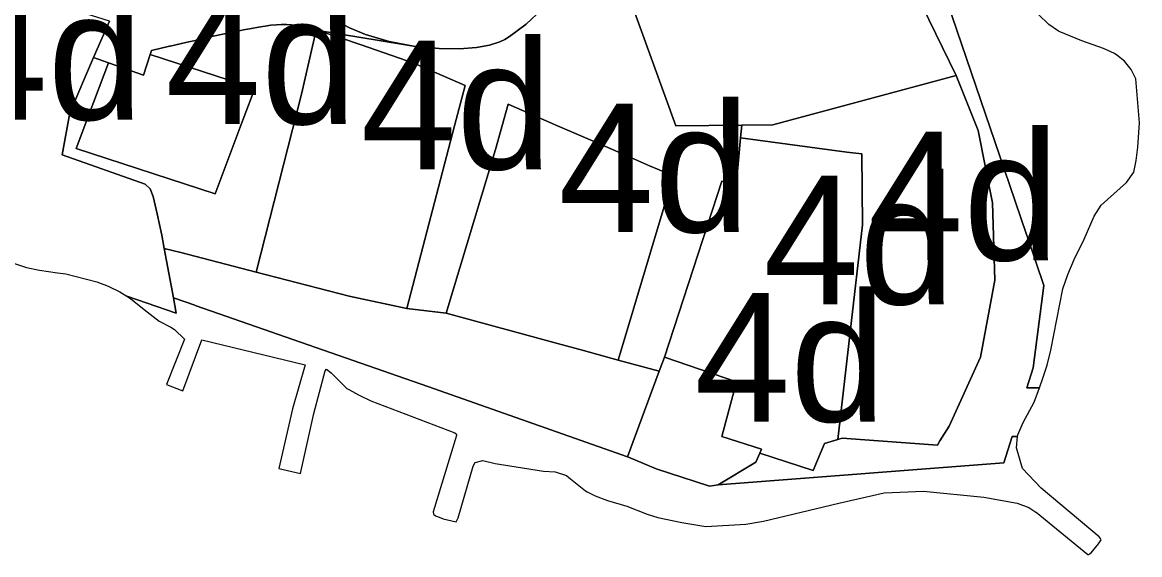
# Model space of a CAD drawing. Extents: x 598968 to 613553, y 4409678 to 4430833.
# Drawn here: x 609151.7 to 609255.9, y 4416617.5 to 4416667.1 of the extents above; entities that cross this region are included whole.
import ezdxf

# ---------------------------------------------------------------- set-up
doc = ezdxf.new("R2010")
doc.units = 0
doc.layers.add('1', color=7, linetype='Continuous')
doc.layers.add('4d. Sector de consolidació - ANNEX III A', color=7, linetype='Continuous')

msp = doc.modelspace()

# ---------------------------------------------------------------- linework, layer by layer
at = {"layer": '1'}
for points in [[(609230.537, 4416679.0929), (609238.7709, 4416662.1912), (609240.8149, 4416657.053), (609242.1663, 4416650.2999), (609242.3792, 4416643.0946), (609241.027, 4416635.8902), (609238.1039, 4416629.445), (609237.2595, 4416628.0842), (609237.0218, 4416627.6735), (609228.1265, 4416628.3294), (609227.7391, 4416628.2173), (609226.4864, 4416627.8548), (609225.4426, 4416625.3162), (609220.4496, 4416626.938), (609220.0691, 4416626.1005), (609216.5664, 4416623.9914), (609217.3668, 4416624.0526), (609243.2078, 4416626.027), (609243.2264, 4416626.0283), (609243.9797, 4416628.506), (609244.5023, 4416628.506), (609244.5164, 4416628.6609), (609245.0264, 4416629.8009), (609246.0364, 4416631.6909), (609246.5363, 4416633.0399), (609245.3694, 4416633.0398), (609245.9468, 4416634.9134), (609246.9582, 4416642.5833), (609245.4171, 4416647.1069), (609245.3065, 4416647.4314), (609243.2837, 4416653.3648), (609218.3502, 4416726.4827)], [(609218.3502, 4416726.4827), (609243.2837, 4416653.3648), (609245.3065, 4416647.4314), (609245.4171, 4416647.1069), (609246.9582, 4416642.5833), (609245.9468, 4416634.9134), (609245.3694, 4416633.0398), (609246.5363, 4416633.0399), (609246.8664, 4416633.9308), (609247.2564, 4416635.1508), (609247.5964, 4416636.5608), (609248.7064, 4416642.2607), (609249.1763, 4416643.6107), (609249.7662, 4416645.0006), (609250.7163, 4416646.9106), (609251.6362, 4416649.0606), (609252.2862, 4416650.0806), (609254.6661, 4416652.1806), (609255.3362, 4416653.1706), (609255.546, 4416654.2406), (609255.706, 4416655.5006), (609255.8861, 4416657.7706), (609255.536, 4416661.8604), (609255.0961, 4416662.7304), (609254.466, 4416663.5104), (609253.748, 4416664.0662), (609253.536, 4416664.2303), (609252.5261, 4416664.6902), (609250.4862, 4416665.4102), (609248.3762, 4416666.2811), (609248.3062, 4416666.31), (609247.4062, 4416666.95), (609246.4462, 4416667.87)], [(609200.1269, 4416668.3465), (609198.6648, 4416666.9643), (609197.1222, 4416665.8079), (609196.68, 4416665.5434), (609196.2133, 4416665.3248), (609196.1997, 4416665.3202), (609195.242, 4416665.0075), (609194.0433, 4416664.7857), (609192.4569, 4416664.6661), (609190.5533, 4416664.6883), (609188.1673, 4416664.9224), (609188.1554, 4416664.9246), (609187.2148, 4416665.0777), (609179.0853, 4416666.4139), (609180.1112, 4416666.0934), (609181.4482, 4416665.6501), (609183.1876, 4416665.0556), (609185.4059, 4416664.2849), (609188.18, 4416663.3132), (609192.98, 4416661.2284), (609191.9722, 4416657.4952), (609187.5338, 4416640.4278), (609191.2003, 4416640.0013), (609195.8014, 4416655.2595), (609196.9868, 4416659.4881), (609201.5826, 4416657.4917), (609205.7075, 4416655.6994), (609208.479, 4416654.4941), (609210.1703, 4416653.7568), (609211.0547, 4416653.3686), (609211.4056, 4416653.2107), (609211.496, 4416653.164), (609211.5532, 4416653.1295), (609211.6203, 4416653.0875), (609211.6942, 4416653.0382), (609211.7719, 4416652.9815), (609211.8505, 4416652.9178), (609211.927, 4416652.8471), (609211.9982, 4416652.7697), (609212.0614, 4416652.6855), (609212.1129, 4416652.5924), (609212.1476, 4416652.4782), (609212.1596, 4416652.328), (609212.1433, 4416652.1274), (609212.0927, 4416651.8617), (609212.0023, 4416651.5162), (609211.7122, 4416650.5625), (609207.2509, 4416635.632), (609211.0819, 4416634.5892), (609211.565, 4416635.8917), (609216.9071, 4416652.3304), (609218.2889, 4416652.184), (609218.6665, 4416656.3489), (609218.7755, 4416657.5506), (609212.6258, 4416657.4927), (609208.1317, 4416669.8549)], [(609180.6073, 4416667.4661), (609182.1896, 4416666.6204), (609183.6834, 4416666.0029), (609185.8803, 4416665.3638), (609188.1554, 4416664.9246), (609188.1673, 4416664.9224), (609190.5533, 4416664.6883), (609192.4569, 4416664.6661), (609194.0433, 4416664.7857), (609195.242, 4416665.0075), (609196.1997, 4416665.3202), (609196.2133, 4416665.3248), (609196.68, 4416665.5434), (609197.1222, 4416665.8079), (609198.6648, 4416666.9643), (609200.1269, 4416668.3465)], [(609159.7905, 4416667.2359), (609158.3194, 4416663.8412), (609159.7076, 4416663.3564), (609162.9708, 4416662.217), (609163.6005, 4416664.1515), (609163.7195, 4416664.5139), (609165.408, 4416664.9087), (609165.4485, 4416664.9181), (609166.9244, 4416665.2591), (609167.9329, 4416665.4885), (609168.2725, 4416665.5659), (609169.4678, 4416665.8326), (609170.5261, 4416666.063), (609171.463, 4416666.2603), (609172.294, 4416666.4282), (609173.035, 4416666.5704), (609173.7009, 4416666.6897), (609174.3038, 4416666.7861), (609174.8554, 4416666.859), (609175.3671, 4416666.9078), (609175.8506, 4416666.9317), (609176.3174, 4416666.9303), (609176.7791, 4416666.9028), (609177.2472, 4416666.8485), (609177.7441, 4416666.7628), (609178.3359, 4416666.6249), (609179.0853, 4416666.4139), (609187.2148, 4416665.0777), (609188.1554, 4416664.9246), (609185.8803, 4416665.3638), (609183.6834, 4416666.0029), (609182.1896, 4416666.6204), (609180.6073, 4416667.4661)]]:
    msp.add_lwpolyline(points, dxfattribs=at)
for points in [[(609179.0853, 4416666.4139), (609178.3359, 4416666.6249), (609177.7441, 4416666.7628), (609177.2472, 4416666.8485), (609176.7791, 4416666.9028), (609176.3174, 4416666.9303), (609175.8506, 4416666.9317), (609175.3671, 4416666.9078), (609174.8554, 4416666.859), (609174.3038, 4416666.7861), (609173.7009, 4416666.6897), (609173.035, 4416666.5704), (609172.294, 4416666.4282), (609171.463, 4416666.2603), (609170.5261, 4416666.063), (609169.4678, 4416665.8326), (609168.2725, 4416665.5659), (609167.9329, 4416665.4885), (609166.9244, 4416665.2591), (609165.4485, 4416664.9181), (609165.408, 4416664.9087), (609163.7195, 4416664.5139), (609163.6005, 4416664.1515), (609173.3468, 4416660.9783), (609172.2674, 4416658.1092), (609169.6454, 4416651.1409), (609156.6976, 4416655.3566), (609157.8815, 4416658.503), (609159.7076, 4416663.3564), (609158.3194, 4416663.8412), (609156.0949, 4416658.7074), (609155.3768, 4416654.7624), (609163.1116, 4416652.033), (609163.6043, 4416651.6164), (609163.8604, 4416650.8955), (609164.2479, 4416649.277), (609164.6682, 4416647.2838), (609164.8991, 4416646.0467), (609166.4363, 4416645.6492), (609173.4693, 4416643.8308), (609177.7068, 4416660.4309)], [(609173.4693, 4416643.8308), (609166.4363, 4416645.6492), (609164.8991, 4416646.0467), (609165.7612, 4416641.4267), (609167.7485, 4416640.7354), (609167.7752, 4416640.7262), (609167.8676, 4416640.6939), (609189.4815, 4416633.148), (609208.1198, 4416626.6023), (609211.0819, 4416634.5892), (609207.2509, 4416635.632), (609204.0194, 4416636.5118), (609201.5925, 4416637.1724), (609191.2003, 4416640.0013), (609187.5338, 4416640.4278), (609182.1423, 4416641.5884)], [(609165.7612, 4416641.4267), (609166.0243, 4416640.0171), (609161.4057, 4416641.5827), (609161.7483, 4416641.3577), (609162.252, 4416640.963), (609163.3074, 4416640.1361), (609164.4283, 4416639.2578), (609165.507, 4416638.7087), (609165.8521, 4416638.48), (609166.7861, 4416637.577), (609165.1284, 4416633.345), (609166.6505, 4416632.7502), (609168.4247, 4416637.5239), (609178.039, 4416635.1712), (609176.869, 4416631.0913), (609175.598, 4416625.4983), (609177.623, 4416625.0374), (609178.87, 4416630.6363), (609179.9049, 4416634.6133), (609180.0262, 4416634.7739), (609180.478, 4416634.4386), (609181.938, 4416632.9786), (609182.1714, 4416632.851), (609183.0178, 4416632.3887), (609184.1778, 4416631.8288), (609192.0176, 4416628.8391), (609192.1776, 4416628.7091), (609192.1761, 4416628.6905), (609192.1677, 4416628.5891), (609189.9878, 4416621.4592), (609190.0278, 4416621.2592), (609190.2178, 4416621.0892), (609190.383, 4416621.0231), (609190.9178, 4416620.8092), (609192.1277, 4416620.5493), (609192.3077, 4416620.9093), (609193.7276, 4416625.7392), (609193.8976, 4416626.0792), (609194.6277, 4416626.2592), (609195.7576, 4416625.9693), (609200.2775, 4416625.2594), (609201.3575, 4416625.2095), (609202.4374, 4416624.8496), (609202.6556, 4416624.6726), (609204.1874, 4416623.4296), (609204.3612, 4416623.3427), (609205.1074, 4416622.9697), (609206.2374, 4416622.5098), (609208.0474, 4416622.0098), (609209.9473, 4416621.2599), (609210.9473, 4416620.95), (609213.1773, 4416620.47), (609215.4072, 4416620.0901), (609219.1672, 4416620.3202), (609220.787, 4416620.6103), (609227.817, 4416622.2905), (609232.0568, 4416623.2406), (609235.7267, 4416623.4108), (609241.3666, 4416622.851), (609244.4566, 4416622.2711), (609245.5565, 4416621.8611), (609246.2065, 4416621.4512), (609246.2396, 4416621.4241), (609251.0664, 4416617.4714), (609251.1101, 4416617.4918), (609251.2164, 4416617.5414), (609251.3664, 4416617.6514), (609252.0464, 4416618.4814), (609252.2864, 4416618.8414), (609252.2264, 4416618.9714), (609252.0964, 4416619.1214), (609246.6965, 4416623.6811), (609244.9466, 4416625.511), (609244.4066, 4416627.451), (609244.5023, 4416628.506), (609243.9797, 4416628.506), (609243.2264, 4416626.0283), (609243.2078, 4416626.027), (609217.3668, 4416624.0526), (609216.5664, 4416623.9914), (609215.7776, 4416623.8739), (609215.6792, 4416623.9058), (609210.7807, 4416625.4931), (609208.203, 4416626.5731), (609208.1198, 4416626.6023), (609189.4815, 4416633.148), (609167.8676, 4416640.6939), (609167.7752, 4416640.7262), (609167.7485, 4416640.7354)]]:
    msp.add_lwpolyline(points, close=True, dxfattribs=at)
at = {"layer": '4d. Sector de consolidació - ANNEX III A'}
for points in [[(609238.7709, 4416662.1912), (609230.537, 4416679.0929), (609208.1317, 4416669.8549), (609212.6258, 4416657.4927), (609218.7755, 4416657.5506), (609221.6754, 4416657.578)], [(609187.5338, 4416640.4278), (609191.9722, 4416657.4952), (609192.98, 4416661.2284), (609188.18, 4416663.3132), (609185.4059, 4416664.2849), (609183.1876, 4416665.0556), (609181.4482, 4416665.6501), (609180.1112, 4416666.0934), (609179.0853, 4416666.4139), (609177.7068, 4416660.4309), (609173.4693, 4416643.8308), (609182.1423, 4416641.5884)], [(609159.7076, 4416663.3564), (609157.8815, 4416658.503), (609156.6976, 4416655.3566), (609169.6454, 4416651.1409), (609172.2674, 4416658.1092), (609173.3468, 4416660.9783), (609163.6005, 4416664.1515), (609162.9708, 4416662.217)], [(609227.7391, 4416628.2173), (609228.1265, 4416628.3294), (609237.0218, 4416627.6735), (609237.2595, 4416628.0842), (609238.1039, 4416629.445), (609241.027, 4416635.8902), (609242.3792, 4416643.0946), (609242.1663, 4416650.2999), (609240.8149, 4416657.053), (609238.7709, 4416662.1912), (609221.6754, 4416657.578), (609218.7755, 4416657.5506), (609218.6665, 4416656.3489), (609228.5783, 4416655.037), (609229.9662, 4416654.8532), (609230.0252, 4416648.2451)], [(609207.2509, 4416635.632), (609211.7122, 4416650.5625), (609212.0023, 4416651.5162), (609212.0927, 4416651.8617), (609212.1433, 4416652.1274), (609212.1596, 4416652.328), (609212.1476, 4416652.4782), (609212.1129, 4416652.5924), (609212.0614, 4416652.6855), (609211.9982, 4416652.7697), (609211.927, 4416652.8471), (609211.8505, 4416652.9178), (609211.7719, 4416652.9815), (609211.6942, 4416653.0382), (609211.6203, 4416653.0875), (609211.5532, 4416653.1295), (609211.496, 4416653.164), (609211.4056, 4416653.2107), (609211.0547, 4416653.3686), (609210.1703, 4416653.7568), (609208.479, 4416654.4941), (609205.7075, 4416655.6994), (609201.5826, 4416657.4917), (609196.9868, 4416659.4881), (609195.8014, 4416655.2595), (609191.2003, 4416640.0013), (609201.5925, 4416637.1724), (609204.0194, 4416636.5118)], [(609227.7391, 4416628.2173), (609230.0252, 4416648.2451), (609229.9662, 4416654.8532), (609228.5783, 4416655.037), (609218.6665, 4416656.3489), (609218.2889, 4416652.184), (609216.9071, 4416652.3304), (609211.565, 4416635.8917), (609218.267, 4416633.6081), (609216.907, 4416628.5092), (609220.6161, 4416627.3045), (609220.4496, 4416626.938), (609225.4426, 4416625.3162), (609226.4864, 4416627.8548)], [(609220.4496, 4416626.938), (609220.6161, 4416627.3045), (609216.907, 4416628.5092), (609218.267, 4416633.6081), (609211.565, 4416635.8917), (609211.0819, 4416634.5892), (609208.1198, 4416626.6023), (609208.203, 4416626.5731), (609210.7807, 4416625.4931), (609215.6792, 4416623.9058), (609215.7776, 4416623.8739), (609216.5664, 4416623.9914), (609220.0691, 4416626.1005)]]:
    msp.add_lwpolyline(points, close=True, dxfattribs=at)
msp.add_lwpolyline([(609150.9485, 4416644.6272), (609152.0685, 4416644.2773), (609153.2784, 4416644.0074), (609154.9569, 4416643.7686), (609155.7384, 4416643.6574), (609158.6084, 4416642.9176), (609159.6784, 4416642.5276), (609160.7583, 4416642.0076), (609161.4057, 4416641.5827), (609166.0243, 4416640.0171), (609165.7612, 4416641.4267), (609164.8991, 4416646.0467), (609164.6682, 4416647.2838), (609164.2479, 4416649.277), (609163.8604, 4416650.8955), (609163.6043, 4416651.6164), (609163.1116, 4416652.033), (609155.3768, 4416654.7624), (609156.0949, 4416658.7074), (609158.3194, 4416663.8412), (609159.7905, 4416667.2359), (609150.7867, 4416670.1141)], dxfattribs=at)

# ---------------------------------------------------------------- texts
for p in [(609145.107, 4416658.0505), (609165.0222, 4416657.6462), (609183.2247, 4416653.4209), (609201.6799, 4416647.56), (609230.5229, 4416644.9323), (609220.7951, 4416640.8325), (609214.368, 4416629.8828)]:
    msp.add_text('4d', height=12, dxfattribs=at).set_placement(p)

doc.saveas('drawing.dxf')
